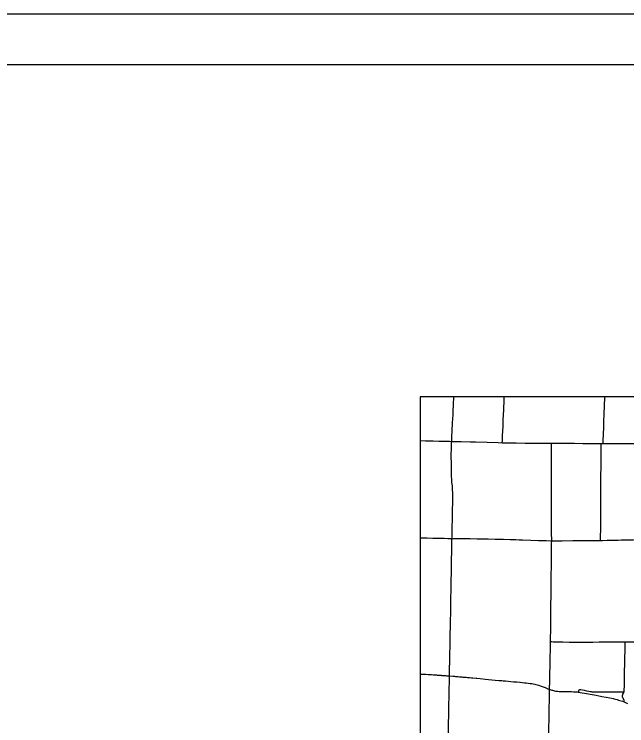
# Model space of a CAD drawing. Extents: x 1772825 to 1773716, y 1138558 to 1139032.
# Drawn here: x 1773152.3 to 1773274.4, y 1138890.1 to 1139031.8 of the extents above; entities that cross this region are included whole.
import ezdxf

# ---------------------------------------------------------------- set-up
doc = ezdxf.new("R2010")
doc.units = 0
for name, color, linetype in [('GM_X_County', 7, 'Continuous'), ('GM_X_County_Road', 7, 'Continuous'), ('GM_X_State_Route', 7, 'Continuous'), ('GM_X_Township_Road', 7, 'Continuous'), ('SH_Border', 7, 'Continuous'), ('SH_Cut_Line', 7, 'Continuous')]:
    doc.layers.add(name, color=color, linetype=linetype)

msp = doc.modelspace()

# ---------------------------------------------------------------- linework, layer by layer
at = {"layer": 'GM_X_County'}
msp.add_lwpolyline([(1773505.23, 1138706), (1773505.23, 1138955.63), (1773233.23, 1138955.63), (1773233.23, 1138706.53)], dxfattribs=at)
at = {"layer": 'GM_X_County_Road'}
for points in [[(1773233.23, 1138946.88), (1773234.29, 1138946.86), (1773235.21, 1138946.83), (1773235.84, 1138946.81), (1773236.96, 1138946.78), (1773238.41, 1138946.75), (1773239.04, 1138946.74), (1773239.5, 1138946.73)], [(1773239.5, 1138946.73), (1773239.91, 1138946.72), (1773240.65, 1138946.7), (1773241.36, 1138946.68), (1773243.26, 1138946.63), (1773244.27, 1138946.61), (1773246.59, 1138946.55), (1773248.79, 1138946.49), (1773249.59, 1138946.47)], [(1773249.59, 1138946.47), (1773251.01, 1138946.43), (1773252.37, 1138946.42), (1773254.16, 1138946.4), (1773255.11, 1138946.39), (1773256.38, 1138946.38), (1773257.52, 1138946.38), (1773258.02, 1138946.38), (1773258.65, 1138946.37), (1773259.41, 1138946.37)], [(1773259.41, 1138946.37), (1773259.86, 1138946.37), (1773260.89, 1138946.36), (1773261.6, 1138946.35), (1773262.15, 1138946.35), (1773262.62, 1138946.35), (1773263.08, 1138946.34), (1773263.99, 1138946.34), (1773265.65, 1138946.33), (1773266.71, 1138946.33), (1773267.62, 1138946.33), (1773268.05, 1138946.32), (1773268.46, 1138946.32), (1773268.8, 1138946.32), (1773269.29, 1138946.32)], [(1773269.29, 1138946.32), (1773269.67, 1138946.32)], [(1773269.67, 1138946.32), (1773270.16, 1138946.31), (1773271.23, 1138946.3), (1773271.73, 1138946.3), (1773272.45, 1138946.3), (1773273.66, 1138946.29), (1773274.33, 1138946.28), (1773275.06, 1138946.28), (1773276.01, 1138946.28), (1773277.85, 1138946.26), (1773278.82, 1138946.26), (1773279.14, 1138946.25)], [(1773273.85, 1138896.86), (1773273.87, 1138896.93), (1773273.88, 1138897.01), (1773273.89, 1138897.1), (1773273.9, 1138897.28), (1773273.91, 1138897.9), (1773273.92, 1138899.38), (1773273.91, 1138900.04), (1773273.91, 1138900.53), (1773273.92, 1138900.97), (1773273.93, 1138901.22), (1773273.94, 1138901.39), (1773273.98, 1138901.89), (1773274, 1138902.14), (1773274.01, 1138902.47), (1773274.04, 1138903.73), (1773274.05, 1138905.02), (1773274.06, 1138905.67), (1773274.06, 1138906.08), (1773274.07, 1138906.3), (1773274.08, 1138906.62), (1773274.08, 1138906.8)], [(1773274.08, 1138906.8), (1773274.73, 1138906.8), (1773275.32, 1138906.81), (1773276.07, 1138906.82), (1773277.98, 1138906.85), (1773279.08, 1138906.87)], [(1773239.05, 1138898.74), (1773239.05, 1138898.9), (1773239.06, 1138899.29), (1773239.06, 1138899.32)], [(1773239.06, 1138899.32), (1773239.06, 1138900)], [(1773239, 1138896.7), (1773239.02, 1138897.87), (1773239.03, 1138898.29), (1773239.05, 1138898.74)], [(1773238.81, 1138887.14), (1773238.84, 1138888), (1773238.86, 1138889.19), (1773238.87, 1138889.84), (1773238.88, 1138890.17), (1773238.89, 1138890.85), (1773238.91, 1138891.85), (1773238.93, 1138892.61), (1773238.93, 1138893), (1773238.95, 1138893.91), (1773238.96, 1138894.73), (1773238.97, 1138895.36), (1773238.98, 1138895.88), (1773238.99, 1138896.4), (1773239, 1138896.7)], [(1773273.77, 1138895.34), (1773273.77, 1138895.34), (1773273.75, 1138895.38), (1773273.71, 1138895.44), (1773273.69, 1138895.48), (1773273.65, 1138895.57), (1773273.6, 1138895.68), (1773273.56, 1138895.76), (1773273.54, 1138895.83), (1773273.53, 1138895.89), (1773273.52, 1138895.94), (1773273.52, 1138895.98), (1773273.52, 1138896.03), (1773273.53, 1138896.08), (1773273.54, 1138896.12), (1773273.56, 1138896.18), (1773273.59, 1138896.26), (1773273.64, 1138896.38), (1773273.74, 1138896.56), (1773273.8, 1138896.71), (1773273.85, 1138896.86)], [(1773273.86, 1138894.81), (1773273.88, 1138894.87), (1773273.89, 1138894.9), (1773273.89, 1138894.93), (1773273.9, 1138894.97), (1773273.89, 1138895.02), (1773273.89, 1138895.08), (1773273.87, 1138895.13), (1773273.86, 1138895.17), (1773273.84, 1138895.21), (1773273.8, 1138895.28), (1773273.77, 1138895.34)]]:
    msp.add_lwpolyline(points, dxfattribs=at)
at = {"layer": 'GM_X_State_Route'}
for points in [[(1773239.1, 1138902.24), (1773239.1, 1138902.32), (1773239.11, 1138902.56), (1773239.12, 1138902.78), (1773239.12, 1138902.91), (1773239.13, 1138903.43), (1773239.14, 1138904.28), (1773239.17, 1138905.97), (1773239.2, 1138907.26), (1773239.21, 1138907.96), (1773239.26, 1138910.15), (1773239.27, 1138910.53), (1773239.28, 1138911.05), (1773239.31, 1138912.48), (1773239.32, 1138913.23), (1773239.34, 1138914.35), (1773239.36, 1138915.77), (1773239.39, 1138916.83), (1773239.42, 1138918.77), (1773239.45, 1138920.81), (1773239.46, 1138921.65), (1773239.48, 1138922.73), (1773239.49, 1138923.32), (1773239.49, 1138923.67), (1773239.5, 1138924.23), (1773239.52, 1138925.19), (1773239.55, 1138926.36), (1773239.56, 1138927.03), (1773239.56, 1138927.41), (1773239.57, 1138927.65), (1773239.58, 1138928.07), (1773239.59, 1138928.62), (1773239.6, 1138929.29), (1773239.65, 1138931.55), (1773239.66, 1138932.47), (1773239.68, 1138933.43), (1773239.7, 1138934.19), (1773239.71, 1138935.11), (1773239.72, 1138935.63), (1773239.72, 1138935.94), (1773239.7, 1138936.51), (1773239.68, 1138937.04), (1773239.65, 1138937.52), (1773239.63, 1138937.86), (1773239.55, 1138938.56), (1773239.52, 1138938.9), (1773239.5, 1138939.27), (1773239.48, 1138939.69), (1773239.47, 1138940.24), (1773239.44, 1138942.26), (1773239.42, 1138943.75), (1773239.42, 1138944.23), (1773239.44, 1138945.08), (1773239.46, 1138945.71), (1773239.49, 1138946.45), (1773239.5, 1138946.73), (1773239.53, 1138947.2), (1773239.55, 1138947.68), (1773239.61, 1138948.79), (1773239.69, 1138950.41), (1773239.73, 1138951.22), (1773239.76, 1138952.02), (1773239.78, 1138952.43), (1773239.8, 1138952.88), (1773239.85, 1138953.85), (1773239.88, 1138954.54), (1773239.91, 1138955.04), (1773239.93, 1138955.54)], [(1773239.93, 1138955.54), (1773239.93, 1138955.63)], [(1773239.06, 1138900), (1773239.06, 1138900.28), (1773239.06, 1138900.44), (1773239.06, 1138900.64), (1773239.06, 1138900.83), (1773239.07, 1138901.02), (1773239.08, 1138901.65), (1773239.08, 1138901.75), (1773239.08, 1138901.76), (1773239.09, 1138902.01), (1773239.09, 1138902.13), (1773239.1, 1138902.24)], [(1773233.23, 1138900.35), (1773233.56, 1138900.34), (1773234.35, 1138900.33), (1773234.81, 1138900.31), (1773235.09, 1138900.29), (1773235.46, 1138900.26), (1773235.79, 1138900.24), (1773235.8, 1138900.24)], [(1773235.8, 1138900.24), (1773236.08, 1138900.22), (1773236.45, 1138900.19), (1773236.59, 1138900.18)], [(1773236.59, 1138900.18), (1773236.8, 1138900.17), (1773236.96, 1138900.15), (1773237.08, 1138900.14), (1773237.25, 1138900.13), (1773237.42, 1138900.12), (1773237.46, 1138900.11), (1773237.65, 1138900.1), (1773237.99, 1138900.07), (1773238.24, 1138900.06), (1773238.45, 1138900.04), (1773238.72, 1138900.02), (1773239.06, 1138900), (1773239.71, 1138899.95), (1773240.06, 1138899.92), (1773240.26, 1138899.9), (1773240.41, 1138899.89), (1773240.74, 1138899.87), (1773241.06, 1138899.84), (1773241.52, 1138899.8), (1773241.71, 1138899.78), (1773242.04, 1138899.76), (1773242.37, 1138899.73), (1773242.4, 1138899.72), (1773242.63, 1138899.7), (1773243.03, 1138899.67), (1773243.46, 1138899.63), (1773243.71, 1138899.61), (1773244.38, 1138899.56), (1773244.51, 1138899.54), (1773245.17, 1138899.48), (1773246.17, 1138899.38), (1773247.52, 1138899.24), (1773248.14, 1138899.18), (1773248.9, 1138899.11), (1773249.49, 1138899.06), (1773249.78, 1138899.03)], [(1773249.78, 1138899.03), (1773250.22, 1138898.99), (1773250.77, 1138898.95), (1773251.83, 1138898.85), (1773252.47, 1138898.79), (1773253.1, 1138898.73), (1773253.17, 1138898.73)], [(1773253.17, 1138898.73), (1773253.56, 1138898.69), (1773254.03, 1138898.64), (1773254.37, 1138898.6), (1773255.14, 1138898.51), (1773255.49, 1138898.47), (1773255.76, 1138898.42), (1773256.04, 1138898.36), (1773256.26, 1138898.31), (1773256.51, 1138898.24), (1773256.82, 1138898.14), (1773256.99, 1138898.08), (1773257.33, 1138897.96), (1773258.12, 1138897.66), (1773258.65, 1138897.46), (1773259.01, 1138897.33), (1773259.23, 1138897.25), (1773259.45, 1138897.18), (1773259.58, 1138897.14), (1773259.78, 1138897.08), (1773259.99, 1138897.03), (1773260.21, 1138896.99), (1773260.41, 1138896.97), (1773260.68, 1138896.94), (1773260.95, 1138896.92), (1773261.3, 1138896.91), (1773262.44, 1138896.88), (1773263.36, 1138896.87), (1773263.8, 1138896.85), (1773264.21, 1138896.82), (1773264.5, 1138896.8), (1773264.73, 1138896.78), (1773264.79, 1138896.77), (1773265.08, 1138896.73), (1773265.51, 1138896.66), (1773265.98, 1138896.58), (1773268.29, 1138896.14), (1773269.42, 1138895.93), (1773270.27, 1138895.77), (1773271.01, 1138895.62), (1773271.74, 1138895.47)], [(1773271.74, 1138895.47), (1773271.82, 1138895.45), (1773272.14, 1138895.38), (1773272.47, 1138895.29), (1773272.77, 1138895.2), (1773273.52, 1138894.95), (1773273.65, 1138894.9), (1773273.86, 1138894.81), (1773274.16, 1138894.68), (1773274.52, 1138894.52)]]:
    msp.add_lwpolyline(points, dxfattribs=at)
at = {"layer": 'GM_X_Township_Road'}
for points in [[(1773249.59, 1138946.47), (1773249.59, 1138946.5), (1773249.6, 1138946.81), (1773249.65, 1138947.86), (1773249.73, 1138949.76), (1773249.79, 1138951.08), (1773249.83, 1138951.96), (1773249.88, 1138953.08), (1773249.96, 1138954.99), (1773249.99, 1138955.63)], [(1773269.67, 1138946.32), (1773269.67, 1138946.36), (1773269.68, 1138946.6), (1773269.68, 1138946.84), (1773269.74, 1138948.24), (1773269.79, 1138949.48), (1773269.84, 1138950.89), (1773269.89, 1138951.98), (1773269.98, 1138954.01), (1773270.04, 1138955.27), (1773270.06, 1138955.63)], [(1773259.43, 1138926.93), (1773259.43, 1138927.4), (1773259.42, 1138928.12), (1773259.42, 1138928.54), (1773259.42, 1138928.95), (1773259.42, 1138929.6), (1773259.42, 1138930.04), (1773259.41, 1138930.49), (1773259.42, 1138931.03), (1773259.41, 1138931.43), (1773259.41, 1138932), (1773259.4, 1138932.64), (1773259.4, 1138933.31), (1773259.39, 1138933.89), (1773259.38, 1138934.53), (1773259.38, 1138935.05), (1773259.37, 1138935.74), (1773259.37, 1138936.27), (1773259.36, 1138937.01), (1773259.36, 1138938.82), (1773259.36, 1138939.74), (1773259.36, 1138940.65), (1773259.37, 1138941.47), (1773259.37, 1138942.23), (1773259.38, 1138942.84), (1773259.38, 1138943.51), (1773259.39, 1138944.31), (1773259.4, 1138945.04), (1773259.4, 1138945.63), (1773259.4, 1138945.96), (1773259.4, 1138946.24), (1773259.41, 1138946.37)], [(1773269.19, 1138927), (1773269.19, 1138927.97), (1773269.2, 1138929.01), (1773269.2, 1138929.7), (1773269.2, 1138931.4), (1773269.21, 1138932.46), (1773269.21, 1138932.88), (1773269.22, 1138933.86), (1773269.22, 1138934.64), (1773269.22, 1138935.25), (1773269.22, 1138936.05), (1773269.23, 1138936.91), (1773269.23, 1138937.72), (1773269.24, 1138939.08), (1773269.24, 1138940.11), (1773269.26, 1138941.4), (1773269.26, 1138941.99), (1773269.26, 1138942.74), (1773269.27, 1138943.65), (1773269.28, 1138945.03), (1773269.29, 1138945.95), (1773269.29, 1138946.23), (1773269.29, 1138946.32)], [(1773233.23, 1138927.52), (1773233.89, 1138927.5), (1773234.64, 1138927.48), (1773235.76, 1138927.47), (1773236.45, 1138927.45), (1773238.01, 1138927.43), (1773238.74, 1138927.41), (1773239.32, 1138927.4), (1773239.41, 1138927.4), (1773239.56, 1138927.41)], [(1773239.56, 1138927.41), (1773239.68, 1138927.41), (1773240.32, 1138927.39), (1773241.03, 1138927.38), (1773241.96, 1138927.37), (1773242.47, 1138927.37), (1773243.15, 1138927.35), (1773244.59, 1138927.33), (1773245.62, 1138927.31), (1773246.76, 1138927.3), (1773248.19, 1138927.27), (1773249.83, 1138927.24), (1773251.13, 1138927.2), (1773252.31, 1138927.16), (1773252.93, 1138927.14), (1773253.59, 1138927.12), (1773255.26, 1138927.06), (1773256.8, 1138927.01), (1773257.44, 1138926.99), (1773258.36, 1138926.96), (1773259.19, 1138926.94), (1773259.43, 1138926.93)], [(1773259.21, 1138906.83), (1773259.21, 1138907.1), (1773259.21, 1138907.4), (1773259.22, 1138907.81), (1773259.22, 1138908.15), (1773259.23, 1138908.55), (1773259.24, 1138908.91), (1773259.24, 1138909.24), (1773259.25, 1138909.49), (1773259.25, 1138909.97), (1773259.26, 1138910.6), (1773259.26, 1138910.98), (1773259.26, 1138911.42), (1773259.26, 1138911.89), (1773259.26, 1138912.41), (1773259.27, 1138912.97), (1773259.27, 1138913.54), (1773259.28, 1138914.15), (1773259.29, 1138914.76), (1773259.3, 1138915.37), (1773259.3, 1138915.93), (1773259.31, 1138916.43), (1773259.31, 1138916.83), (1773259.31, 1138917.2), (1773259.32, 1138917.6), (1773259.33, 1138918.31), (1773259.33, 1138918.77), (1773259.35, 1138919.73), (1773259.37, 1138922.16), (1773259.39, 1138923.56), (1773259.4, 1138924.67), (1773259.41, 1138925.88), (1773259.42, 1138926.38), (1773259.43, 1138926.93)], [(1773259.43, 1138926.93), (1773259.52, 1138926.93), (1773260.25, 1138926.92), (1773261.51, 1138926.93), (1773263.66, 1138926.95), (1773265.15, 1138926.96), (1773265.87, 1138926.96), (1773266.46, 1138926.97), (1773266.99, 1138926.97), (1773268.12, 1138926.98), (1773268.93, 1138926.99), (1773269.19, 1138927)], [(1773269.19, 1138927), (1773269.58, 1138927), (1773270.5, 1138927.02), (1773271.56, 1138927.04), (1773272.68, 1138927.07), (1773273.31, 1138927.08), (1773274.18, 1138927.1), (1773274.94, 1138927.12), (1773275.65, 1138927.13), (1773276.68, 1138927.15), (1773277.55, 1138927.17), (1773278.68, 1138927.2), (1773278.92, 1138927.2)], [(1773259.02, 1138898.13), (1773259.03, 1138898.15), (1773259.04, 1138898.59), (1773259.05, 1138898.9), (1773259.06, 1138899.3), (1773259.07, 1138899.8), (1773259.08, 1138900.34), (1773259.09, 1138900.95), (1773259.11, 1138901.55), (1773259.12, 1138901.98), (1773259.13, 1138902.51), (1773259.13, 1138903.13), (1773259.14, 1138903.64), (1773259.15, 1138903.92), (1773259.15, 1138904.24), (1773259.16, 1138904.67), (1773259.17, 1138905.07), (1773259.17, 1138905.35), (1773259.18, 1138905.8), (1773259.19, 1138906.18), (1773259.21, 1138906.83)], [(1773259.21, 1138906.83), (1773259.43, 1138906.83), (1773259.74, 1138906.82), (1773260.05, 1138906.81), (1773260.47, 1138906.8), (1773260.86, 1138906.79), (1773261.21, 1138906.78), (1773261.63, 1138906.78), (1773262.92, 1138906.75), (1773263.56, 1138906.73), (1773264.02, 1138906.72), (1773264.53, 1138906.72), (1773265.01, 1138906.72), (1773265.47, 1138906.72), (1773266.24, 1138906.73), (1773266.89, 1138906.74), (1773267.6, 1138906.75), (1773268.9, 1138906.76), (1773269.77, 1138906.77), (1773270.44, 1138906.78), (1773271.68, 1138906.79), (1773272.71, 1138906.79), (1773273.7, 1138906.8), (1773274.08, 1138906.8)], [(1773259.01, 1138897.33), (1773259.02, 1138897.74), (1773259.02, 1138898.13)], [(1773258.82, 1138886.7), (1773258.83, 1138887.1), (1773258.84, 1138887.62), (1773258.85, 1138888.35), (1773258.87, 1138889.23), (1773258.88, 1138890.08), (1773258.9, 1138890.96), (1773258.92, 1138891.82), (1773258.94, 1138892.77), (1773258.95, 1138893.55), (1773258.95, 1138894.07), (1773258.97, 1138894.71), (1773258.98, 1138895.27), (1773258.99, 1138895.93), (1773259, 1138896.45), (1773259.01, 1138896.9), (1773259.01, 1138896.97)], [(1773259.01, 1138896.97), (1773259.01, 1138897.33)], [(1773264.79, 1138896.77), (1773264.81, 1138896.91), (1773264.82, 1138896.98), (1773264.82, 1138897.01)], [(1773264.82, 1138897.01), (1773264.83, 1138897.06), (1773264.85, 1138897.12), (1773264.88, 1138897.18), (1773264.91, 1138897.23), (1773264.95, 1138897.26), (1773264.97, 1138897.28), (1773264.99, 1138897.29), (1773265.01, 1138897.3), (1773265.03, 1138897.31), (1773265.07, 1138897.32), (1773265.1, 1138897.31), (1773265.13, 1138897.31), (1773265.22, 1138897.29), (1773265.93, 1138897.14), (1773266.35, 1138897.06), (1773266.81, 1138896.96), (1773267.09, 1138896.91), (1773267.31, 1138896.87), (1773267.43, 1138896.86), (1773267.55, 1138896.85), (1773267.76, 1138896.86), (1773268.41, 1138896.86), (1773268.86, 1138896.85), (1773269.66, 1138896.84), (1773270.06, 1138896.84), (1773270.29, 1138896.83), (1773270.75, 1138896.83), (1773271.23, 1138896.82), (1773271.57, 1138896.81), (1773271.87, 1138896.81), (1773272.13, 1138896.81), (1773272.59, 1138896.81), (1773273.07, 1138896.81), (1773273.39, 1138896.83), (1773273.62, 1138896.84), (1773273.72, 1138896.85), (1773273.85, 1138896.86)]]:
    msp.add_lwpolyline(points, dxfattribs=at)
at = {"layer": 'SH_Border'}
msp.add_lwpolyline([(1773075.76, 1139021.83), (1773705.76, 1139021.83), (1773705.76, 1138601.83), (1773075.76, 1138601.83)], close=True, dxfattribs=at)
at = {"layer": 'SH_Cut_Line'}
msp.add_lwpolyline([(1773035.76, 1138591.83), (1773715.76, 1138591.83), (1773715.76, 1139031.83), (1773035.76, 1139031.83)], close=True, dxfattribs=at)

doc.saveas('drawing.dxf')
